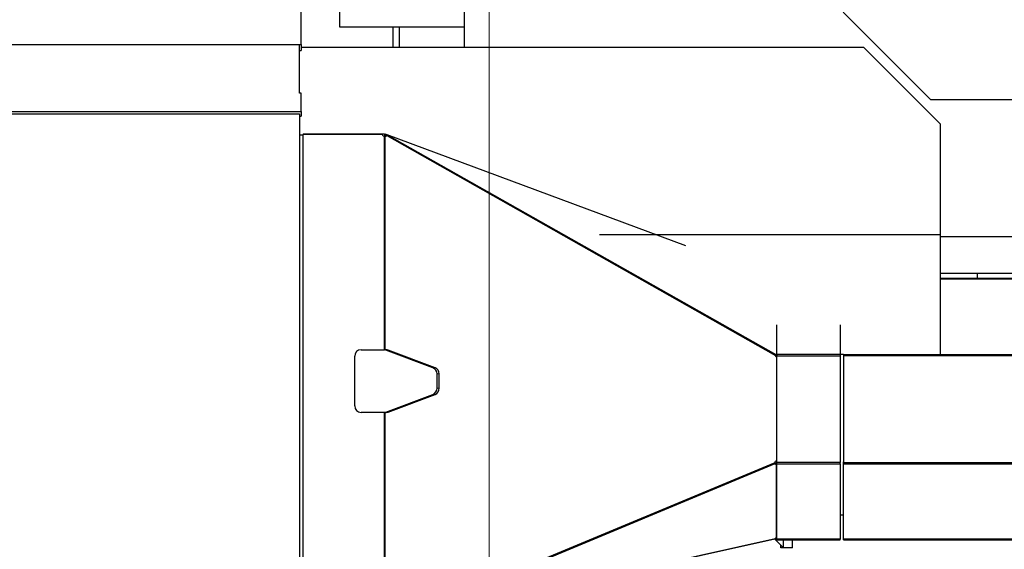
# Model space of a CAD drawing. Header units: inches. Extents: x 0 to 17820, y -10 to 12600.
# Tile 337 of 339: x 15062 to 16570, y 9438 to 10249. Entities that reach past the tile are written whole.
import ezdxf

# ---------------------------------------------------------------- set-up
doc = ezdxf.new("R2010")
doc.units = ezdxf.units.IN
doc.layers.add('1', color=7, linetype='Continuous', true_color=0xffffff)
doc.layers.add('254', color=7, linetype='Continuous', true_color=0xffffff)
doc.styles.add('latin_extended', font='simplex.shx')
doc.dimstyles.get("Standard").update_dxf_attribs({"dimtxt": 0.18, "dimasz": 0.18, "dimexe": 0.18, "dimexo": 0.0625, "dimgap": 0.09, "dimtad": 0, "dimtih": 1, "dimtoh": 1, "dimdec": 4, "dimzin": 0, "dimdsep": 46, "dimtxsty": 'Standard', "dimcen": 0.09, "dimadec": 0, "dimazin": 0, "dimtfac": 1, "dimtdec": 4, "dimtofl": 0, "dimtmove": 0, "dimatfit": 3, "dimfxl": 1, "dimtolj": 1, "dimtzin": 0, "dimarcsym": 0})

# ---------------------------------------------------------------- blocks, each defined once
blk = doc.blocks.new('_U6')
at = {"layer": '254', "color": 3, "linetype": 'Continuous', "lineweight": 13, "transparency": 16777216}
for p, q in [((17039.9, 10196.6), (17039.9, 7002.9)), ((15798.3, 8195.9), (15798.3, 7002.9)), ((15903.3, 7032.9), (16934.9, 7032.9))]:
    blk.add_line(p, q, dxfattribs=at)
at = {"layer": '254', "color": 3, "transparency": 16777216}
for points in [[(15903.3, 7050.4), (15903.3, 7015.4), (15798.3, 7032.9)], [(16934.9, 7015.4), (16934.9, 7050.4), (17039.9, 7032.9)]]:
    blk.add_solid(points, dxfattribs=at)
at = {"layer": 'Defpoints', "color": 0, "transparency": 16777216}
for p in [(17039.9, 10226.6), (15798.3, 8225.9), (17039.9, 7032.9)]:
    blk.add_point(p, dxfattribs=at)
at = {"layer": '254', "color": 2, "lineweight": 13, "transparency": 16777216, "insert": (16244.1, 7190.4), "char_height": 105, "attachment_point": 1, "style": 'latin_extended'}
blk.add_mtext('\\A1;1242', dxfattribs=at)
blk = doc.blocks.new('_U7')
at = {"layer": '254', "color": 3, "linetype": 'Continuous', "lineweight": 13, "transparency": 16777216}
for p, q in [((15781.3, 9099.5), (15781.3, 11566)), ((16565.4, 11028.3), (16565.4, 11566)), ((15886.3, 11536), (16460.4, 11536))]:
    blk.add_line(p, q, dxfattribs=at)
at = {"layer": '254', "color": 3, "transparency": 16777216}
for points in [[(15886.3, 11553.5), (15886.3, 11518.5), (15781.3, 11536)], [(16460.4, 11518.5), (16460.4, 11553.5), (16565.4, 11536)]]:
    blk.add_solid(points, dxfattribs=at)
at = {"layer": 'Defpoints', "color": 0, "transparency": 16777216}
for p in [(16565.4, 11536), (16565.4, 10998.3), (15781.3, 9069.5)]:
    blk.add_point(p, dxfattribs=at)
at = {"layer": '254', "color": 2, "lineweight": 13, "transparency": 16777216, "insert": (16035.8, 11693.5), "char_height": 105, "attachment_point": 1, "style": 'latin_extended'}
blk.add_mtext('\\A1;784', dxfattribs=at)

msp = doc.modelspace()

# ---------------------------------------------------------------- linework, layer by layer
at = {"layer": '1', "color": 2, "linetype": 'Continuous', "lineweight": 25}
for p, q in [((15742.879, 10840.333), (15742.879, 10206.834)), ((15552.379, 10237.952), (15552.379, 10584.646)), ((16323.028, 10260.694), (16457.379, 10126.343)), ((15742.879, 10237.952), (15552.379, 10237.952)), ((15633.313, 10237.957), (15633.313, 10206.838)), ((15643.313, 10237.952), (15643.313, 10206.841)), ((14861.313, 10211.152), (15493.303, 10211.152)), ((15490.803, 10210.61), (14861.313, 10210.61)), ((15490.803, 10136.755), (15490.803, 10210.61)), ((15493.303, 10211.152), (15493.303, 10201.913)), ((15490.794, 10201.913), (15493.303, 10201.913)), ((16355.105, 10206.834), (15493.313, 10206.834)), ((16472.379, 10089.56), (16355.105, 10206.834)), ((15493.303, 10136.755), (15490.803, 10136.755)), ((15493.303, 10108.522), (15493.303, 10136.755)), ((16673.379, 10126.343), (16457.379, 10126.343)), ((14861.313, 10108.522), (15493.303, 10108.522)), ((14866.717, 10105.356), (15490.16, 10105.356)), ((15490.813, 10104.704), (15490.813, 9168.079)), ((15493.303, 10108.522), (15493.303, 10101.451)), ((15490.804, 10101.451), (15493.303, 10101.451)), ((16472.379, 9919.87), (16472.379, 10089.56)), ((15496.311, 10074.402), (15620.862, 10074.402)), ((15496.311, 10074.402), (15496.311, 10073.402)), ((15620.862, 10074.402), (15620.862, 10070.427)), ((15621.733, 10074.245), (15620.862, 10071.902)), ((15624.839, 10073.091), (15621.733, 10074.245)), ((15490.813, 10072.901), (15495.811, 10072.901)), ((15617.438, 10073.402), (15495.811, 10073.402)), ((15495.811, 10073.402), (15495.811, 9321.402)), ((15624.11, 10071.732), (15620.862, 10071.732)), ((15621.725, 10070.426), (15620.871, 10070.426)), ((15620.871, 9743.902), (15620.871, 10070.426)), ((15621.725, 9743.902), (15621.725, 10070.426)), ((15624.11, 10071.732), (16219.539, 9735.038)), ((16082.447, 9903.013), (15624.839, 10073.091)), ((15624.839, 10073.091), (16219.885, 9736.613)), ((15624.839, 10073.091), (15624.839, 10071.32)), ((16472.379, 9919.87), (15950.269, 9919.87)), ((16472.379, 9736.389), (16472.379, 9919.87)), ((16472.379, 9917.333), (17039.879, 9917.333)), ((16472.369, 9861.225), (16745.589, 9861.225)), ((16749.456, 9852.902), (16472.381, 9852.902)), ((16749.456, 9852.17), (16472.381, 9852.17)), ((16528.313, 9861.225), (16528.313, 9852.902)), ((16221.811, 9736.477), (16221.811, 9782.245)), ((16318.811, 9782.245), (16318.811, 9736.477)), ((15585.1, 9743.902), (15620.871, 9743.902)), ((15621.725, 9743.902), (15620.871, 9743.902)), ((15623.204, 9743.902), (15621.725, 9743.902)), ((15695.019, 9716.257), (15622.917, 9743.332)), ((15698.434, 9716.257), (15626.332, 9743.332)), ((16221.058, 9746.069), (16221.808, 9745.532)), ((15575.1, 9657.902), (15575.1, 9733.902)), ((16219.885, 9736.613), (16219.885, 9733.833)), ((16220.643, 9736.671), (16221.061, 9736.477)), ((16220.676, 9733.373), (16221.146, 9733.373)), ((16221.061, 9736.477), (16221.061, 9733.373)), ((16221.146, 9733.373), (16221.146, 9573.675)), ((16318.811, 9736.477), (16221.811, 9736.477)), ((16221.811, 9736.477), (16221.811, 9734.708)), ((16221.811, 9571.095), (16221.811, 9734.709)), ((16221.811, 9734.709), (16318.811, 9734.709)), ((16318.811, 9736.477), (16318.811, 9734.709)), ((16318.811, 9734.709), (16318.811, 9571.095)), ((16323.812, 9736.389), (16318.815, 9736.389)), ((16323.811, 9736.477), (16323.811, 9734.708)), ((16323.811, 9736.477), (16994.051, 9736.477)), ((16994.051, 9734.709), (16323.811, 9734.709)), ((16323.811, 9734.709), (16323.811, 9572.272)), ((15701.289, 9684.977), (15701.289, 9706.827)), ((15704.704, 9684.977), (15704.704, 9706.827)), ((15622.917, 9648.472), (15695.019, 9675.547)), ((15626.332, 9648.472), (15698.434, 9675.547)), ((15620.871, 9647.902), (15585.1, 9647.902)), ((15621.725, 9647.902), (15620.871, 9647.902)), ((15620.871, 9325.378), (15620.871, 9647.902)), ((15621.725, 9647.902), (15623.204, 9647.902)), ((15621.725, 9325.378), (15621.725, 9647.902)), ((16218.495, 9570.532), (15624.387, 9323.701)), ((16218.847, 9568.984), (15628.629, 9323.769)), ((16218.847, 9568.984), (16217.85, 9570.264)), ((16221.086, 9568.479), (16218.635, 9571.626)), ((16221.086, 9456.428), (16221.086, 9568.479)), ((16318.811, 9571.095), (16221.811, 9571.095)), ((16221.811, 9569.327), (16221.811, 9571.095)), ((16221.811, 9453.634), (16221.811, 9569.327)), ((16221.811, 9569.327), (16318.811, 9569.327)), ((16318.811, 9569.327), (16318.811, 9571.095)), ((16318.811, 9569.327), (16318.811, 9453.634)), ((16323.811, 9568.494), (16323.811, 9572.272)), ((16323.811, 9454.466), (16323.811, 9568.494)), ((16324.691, 9571.095), (16994.576, 9571.095)), ((16324.691, 9569.327), (16324.691, 9571.095)), ((16324.691, 9569.327), (16994.576, 9569.327)), ((16221.204, 9454.378), (16220.784, 9456.275)), ((16218.414, 9453.76), (15624.362, 9322.078)), ((15628.629, 9323.769), (16219.079, 9454.652)), ((16218.414, 9453.76), (16218.257, 9454.47)), ((16221.204, 9454.378), (16218.414, 9453.76)), ((16218.488, 9453.776), (16231.805, 9440.459)), ((16221.811, 9452.902), (16221.811, 9453.635)), ((16318.811, 9453.634), (16221.811, 9453.634)), ((16221.811, 9452.902), (16318.811, 9452.902)), ((16227.805, 9440.459), (16227.805, 9444.459)), ((16245.805, 9440.459), (16227.805, 9440.459)), ((16231.805, 9440.459), (16231.805, 9452.903)), ((16245.805, 9440.459), (16245.805, 9452.904)), ((16318.811, 9452.902), (16318.811, 9453.635)), ((16323.811, 9452.902), (16323.811, 9454.467)), ((16323.811, 9452.902), (16324.691, 9452.902)), ((16324.691, 9452.902), (16324.691, 9453.635)), ((16881.971, 9453.634), (16324.691, 9453.634)), ((16324.691, 9452.902), (16881.678, 9452.902))]:
    msp.add_line(p, q, dxfattribs=at)
at = {"layer": '1', "color": 110, "linetype": 'Continuous', "lineweight": 13}
for p, q in [((15626.332, 9743.332), (15622.917, 9743.332)), ((16220.643, 9736.671), (16220.643, 9733.374)), ((15698.434, 9716.257), (15695.019, 9716.257)), ((15704.704, 9706.827), (15701.289, 9706.827)), ((15704.704, 9684.977), (15701.289, 9684.977)), ((15698.434, 9675.547), (15695.019, 9675.547)), ((15626.332, 9648.472), (15622.917, 9648.472))]:
    msp.add_line(p, q, dxfattribs=at)
at = {"layer": '1', "color": 2, "linetype": 'Continuous', "lineweight": 25}
for centre, radius, start, end in [((15491.863, 10106.406), 2, 211.668203, 238.331797), ((15621.311, 10074.402), 4, 194.477512, 263.683352), ((15585.1, 9733.902), 10, 90, 180), ((15585.1, 9657.902), 10, 180, 270), ((16322.761, 9570.57), 2, 15.218437, 58.331796)]:
    msp.add_arc(centre, radius, start, end, dxfattribs=at)
for centre, major_axis, ratio, start_param, end_param in [((15621.311, 10074.402), (0, 4), 0.93988486, 3.25183897, 3.98150753), ((15619.789, 9733.902), (0, 10), 0.93988486, 5.94389269, 6.28318531), ((15623.204, 9733.902), (0, 10), 0.93988486, 5.94389269, 6.28318531), ((16220.451, 9735.281), (0, 1), 0.93988486, 1.81681588, 2.31703744), ((16220.676, 9734.373), (0, 1), 0.93988486, 1.33943336, 3.14159265), ((16220.643, 9735.964), (0.733, -0.681), 0.59103708, 2.072836, 3.20941726), ((15691.89, 9706.827), (0, 10), 0.93988486, 4.71238898, 5.94389269), ((15695.305, 9706.827), (0, 10), 0.93988486, 4.71238898, 5.94389269), ((15691.89, 9684.977), (0, 10), 0.93988486, 3.48088527, 4.71238898), ((15695.305, 9684.977), (0, 10), 0.93988486, 3.48088527, 4.71238898), ((15619.789, 9657.902), (0, 10), 0.93988486, 3.14159265, 3.48088527), ((15623.204, 9657.902), (0, 10), 0.93988486, 3.14159265, 3.48088527), ((16221.311, 9570.68), (0, 3), 0.93988486, 0.05871272, 1.6202967), ((16221.311, 9570.68), (-2.367, -1.843), 0.61939684, 6.18878721, 7.31870648), ((16322.761, 9569.698), (2, 0), 0.70710678, 5.26510341, 6.01757346), ((16221.311, 9454.402), (-2.367, -1.843), 0.61939684, 4.34875131, 5.27790659), ((16322.761, 9453.263), (2, 0), 0.70710678, 0.26561183, 1.0180819)]:
    msp.add_ellipse(centre, major_axis=major_axis, ratio=ratio, start_param=start_param, end_param=end_param, dxfattribs=at)
for points in [[(15493.303, 10211.152), (15493.303, 10229.344), (15493.303, 10247.537), (15493.303, 10265.73)], [(16221.087, 9483.292), (16221.331, 9483.312), (16221.575, 9483.332), (16221.818, 9483.351)]]:
    msp.add_open_spline(points, degree=3, dxfattribs=at)
msp.add_open_spline([(16318.805, 9490.862), (16318.921, 9490.87), (16320.587, 9490.992), (16322.254, 9491.114), (16323.804, 9491.227)], degree=3, knots=[0, 0, 0, 0, 0.06964582, 1, 1, 1, 1], dxfattribs=at)

# ---------------------------------------------------------------- dimensions: what is measured, and where the dimension line sits
at = {"layer": '254', "color": 2, "linetype": 'Continuous', "lineweight": 13}
for base, p1, p2, picture, middle in [((16565.379, 11536.019), (15781.313, 9069.506), (16565.379, 10998.333), '_U7', (16173.346, 11536.019)), ((17039.879, 7032.901), (15798.313, 8225.901), (17039.879, 10226.629), '_U6', (16419.096, 7032.901))]:
    dim = msp.add_linear_dim(base=base, p1=p1, p2=p2, dimstyle='Standard', override={"dimscale": 30, "dimtxt": 3.5, "dimasz": 3.5, "dimexe": 1, "dimexo": 1, "dimgap": 1.75, "dimtad": 1, "dimtih": 1, "dimtoh": 0, "dimdec": 0, "dimlfac": 1, "dimzin": 8, "dimdsep": 46, "dimlunit": 2, "dimtxsty": 'latin_extended', "dimsah": 1, "dimse1": 0, "dimse2": 0, "dimsd1": 0, "dimsd2": 0, "dimclrd": 3, "dimclre": 3, "dimclrt": 2, "dimtol": 0, "dimtm": -0.1, "dimtfac": 0.714286, "dimtdec": 3, "dimtofl": 1, "dimtmove": 0, "dimtzin": 8, "dimlwd": 13, "dimlwe": 13}, dxfattribs=at)
    dim.commit()
    dim.dimension.update_dxf_attribs({"geometry": picture, "text_midpoint": middle, "dimtype": 160})

doc.saveas('drawing.dxf')
